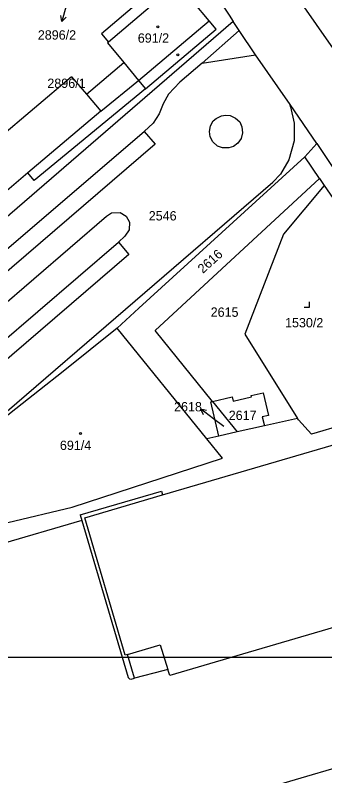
# Model space of a CAD drawing. Extents: x -679220 to -673243, y -1075091 to -1066557.
# Drawn here: x -675992.7 to -675936.5, y -1071521.5 to -1071383.2 of the extents above; entities that cross this region are included whole.
import ezdxf

# ---------------------------------------------------------------- set-up
doc = ezdxf.new("R2010")
doc.units = 0
for name, color, linetype in [('Default', 7, 'Continuous'), ('Hranice parcel', 7, 'Continuous'), ('Parcelní čísla', 7, 'Continuous'), ('Pop  PČ popisy', 7, 'Continuous'), ('Vnitřní kresba', 7, 'Continuous'), ('Značky budov', 7, 'Continuous'), ('Značky kultur', 7, 'Continuous')]:
    doc.layers.add(name, color=color, linetype=linetype)

msp = doc.modelspace()

# ---------------------------------------------------------------- linework, layer by layer
at = {"layer": 'Default'}
msp.add_lwpolyline([(-675625, -1071000), (-675625, -1071500), (-676250, -1071500), (-676250, -1071000)], close=True, dxfattribs=at)
at = {"layer": 'Hranice parcel'}
for p, q in [((-675953.13, -1071384.28), (-676038.7, -1071458.31)), ((-675937.44, -1071412.86), (-675940.08, -1071408.93)), ((-675937.44, -1071412.86), (-675936.59, -1071414.13)), ((-675936.59, -1071414.13), (-675922.05, -1071435.37)), ((-675957.9, -1071460.2), (-675974.16, -1071440.07)), ((-675956.86, -1071453.4), (-675952.36, -1071458.95)), ((-675941.39, -1071456.48), (-675947.42, -1071457.84)), ((-675947.42, -1071457.84), (-675952.36, -1071458.95)), ((-675955.7, -1071459.7), (-675957.9, -1071460.2)), ((-675952.36, -1071458.95), (-675955.7, -1071459.7))]:
    msp.add_line(p, q, dxfattribs=at)
for points in [[(-675855.42, -1071506.6), (-675858.63, -1071501.84), (-675865.79, -1071490.49), (-675921.38, -1071408.62), (-675946.28, -1071372.89), (-675977.5, -1071326.89), (-675981.32, -1071321.28)], [(-675965.5, -1071365.59), (-675953.85, -1071383.14), (-675953.13, -1071384.28)], [(-675970.28, -1071395.01), (-675969.01, -1071396.53), (-675956.18, -1071385.71), (-675957.46, -1071384.19), (-675963.18, -1071377.36), (-675963.38, -1071377.52), (-675964.65, -1071376.02), (-675977.03, -1071386.54), (-675975.76, -1071388.04), (-675975.96, -1071388.21), (-675972.97, -1071391.79), (-675970.28, -1071395.01)], [(-675940.08, -1071408.93), (-675937.88, -1071406.52), (-675942.76, -1071399.41), (-675949.04, -1071390.36), (-675952.01, -1071385.93), (-675953.13, -1071384.28)], [(-675974.16, -1071440.07), (-675970.26, -1071436.42), (-675940.08, -1071408.93)], [(-675956.86, -1071453.4), (-675967.28, -1071440.53), (-675937.44, -1071412.86)], [(-675936.59, -1071414.13), (-675943.95, -1071423.01), (-675950.98, -1071441.16), (-675941.39, -1071456.48)], [(-675974.16, -1071440.07), (-675984, -1071447.94), (-675992.58, -1071454.77), (-676004, -1071463.72), (-675994.4, -1071475.58)], [(-675956.86, -1071453.4), (-675953.31, -1071452.58), (-675953.13, -1071453.36), (-675949.79, -1071452.59), (-675949.85, -1071452.34), (-675947.65, -1071451.83), (-675946.71, -1071455.96), (-675947.81, -1071456.23), (-675947.42, -1071457.84)], [(-675926.14, -1071491.98), (-675929.92, -1071493.07), (-675957.4, -1071501.13), (-675964.63, -1071503.24), (-675964.97, -1071502.15), (-675965.89, -1071502.42), (-675971.03, -1071503.75), (-675972.29, -1071499.42), (-675972.72, -1071499.55), (-675980.07, -1071474.56), (-675965.93, -1071470.41), (-675912.09, -1071454.63), (-675911.6, -1071456.3), (-675909.79, -1071462.5), (-675914.22, -1071463.75), (-675913.44, -1071466.31), (-675914.81, -1071466.73), (-675910.5, -1071481.27), (-675927.79, -1071486.33), (-675927.57, -1071487.09)], [(-675955.7, -1071459.7), (-675957.13, -1071453.46), (-675956.86, -1071453.4)], [(-675927.35, -1071455.96), (-675938.88, -1071459.34), (-675941.22, -1071456.76), (-675941.39, -1071456.48)], [(-675994.4, -1071475.58), (-675994.02, -1071475.42), (-675982.33, -1071472.63), (-675955.07, -1071463.71), (-675957.9, -1071460.2)]]:
    msp.add_lwpolyline(points, dxfattribs=at)
at = {"layer": 'Pop  PČ popisy'}
for p, q in [((-675983.44, -1071381.43), (-675984.22, -1071384.33)), ((-675984.22, -1071384.33), (-675984.44, -1071383.23)), ((-675984.22, -1071384.33), (-675983.47, -1071383.49)), ((-675956.66, -1071456.56), (-675959.06, -1071454.75)), ((-675959.06, -1071454.75), (-675957.96, -1071454.96)), ((-675959.06, -1071454.75), (-675958.56, -1071455.76)), ((-675954.77, -1071457.97), (-675956.66, -1071456.56))]:
    msp.add_line(p, q, dxfattribs=at)
at = {"layer": 'Vnitřní kresba'}
for p, q in [((-675963.38, -1071377.52), (-675975.76, -1071388.04)), ((-675970.28, -1071395.01), (-675957.46, -1071384.19)), ((-675952.01, -1071385.93), (-675958.73, -1071391.89)), ((-675958.73, -1071391.89), (-675949.04, -1071390.36)), ((-675979.77, -1071397.55), (-675972.97, -1071391.79)), ((-675958.73, -1071391.89), (-675962.82, -1071395.35)), ((-675982.45, -1071394.39), (-676000.4, -1071409.53)), ((-675982.45, -1071394.39), (-675979.77, -1071397.55)), ((-675977.15, -1071400.64), (-675970.28, -1071395.01)), ((-675969.01, -1071396.53), (-675989.24, -1071413.23)), ((-675962.82, -1071395.35), (-675964.87, -1071397.52)), ((-675979.77, -1071397.55), (-675977.15, -1071400.64)), ((-675964.87, -1071397.52), (-675965.82, -1071399.27)), ((-675965.82, -1071399.27), (-675966.55, -1071401.1)), ((-675977.15, -1071400.64), (-675990.4, -1071411.85)), ((-675942.66, -1071399.83), (-675942.76, -1071399.41)), ((-675942.66, -1071399.83), (-675942.01, -1071402.81)), ((-675966.55, -1071401.1), (-675967.61, -1071402.82)), ((-675956.74, -1071402.38), (-675956.18, -1071401.95)), ((-675956.18, -1071401.95), (-675955.22, -1071401.45)), ((-675955.22, -1071401.45), (-675954.47, -1071401.31)), ((-675954.47, -1071401.31), (-675953.62, -1071401.43)), ((-675953.62, -1071401.43), (-675952.67, -1071401.86)), ((-675952.67, -1071401.86), (-675951.91, -1071402.58)), ((-675967.61, -1071402.82), (-675969.27, -1071404.3)), ((-675957.43, -1071404.32), (-675957.25, -1071403.28)), ((-675957.25, -1071403.28), (-675956.74, -1071402.38)), ((-675951.91, -1071402.58), (-675951.5, -1071403.44)), ((-675951.5, -1071403.44), (-675951.41, -1071404.57)), ((-675942.01, -1071402.81), (-675942.03, -1071406.03)), ((-676030.66, -1071456.92), (-675969.27, -1071404.3)), ((-675969.27, -1071404.3), (-675967.26, -1071406.62)), ((-675957.26, -1071405.31), (-675957.43, -1071404.32)), ((-675951.41, -1071404.57), (-675951.67, -1071405.61)), ((-675956.8, -1071406.18), (-675957.26, -1071405.31)), ((-675955.94, -1071406.97), (-675956.8, -1071406.18)), ((-675951.67, -1071405.61), (-675952.25, -1071406.44)), ((-675942.03, -1071406.03), (-675942.96, -1071409.46)), ((-675967.26, -1071406.62), (-676040.66, -1071469.71)), ((-675955.05, -1071407.3), (-675955.94, -1071406.97)), ((-675953.88, -1071407.29), (-675955.05, -1071407.3)), ((-675953.05, -1071407.03), (-675953.88, -1071407.29)), ((-675952.25, -1071406.44), (-675953.05, -1071407.03)), ((-675937.88, -1071406.52), (-675911.33, -1071446.58)), ((-675942.96, -1071409.46), (-675944.53, -1071412.06)), ((-675990.4, -1071411.85), (-675995.06, -1071415.8)), ((-675989.24, -1071413.23), (-675990.4, -1071411.85)), ((-675944.53, -1071412.06), (-675945.87, -1071413.55)), ((-676004.33, -1071463.92), (-675945.87, -1071413.55)), ((-676028.15, -1071464.47), (-675976.1, -1071419.71)), ((-675976.1, -1071419.71), (-675975.21, -1071419.1)), ((-675975.21, -1071419.1), (-675973.61, -1071419.02)), ((-675973.61, -1071419.02), (-675972.52, -1071419.7)), ((-675972.52, -1071419.7), (-675971.91, -1071420.81)), ((-675971.91, -1071420.81), (-675971.98, -1071422.21)), ((-675971.98, -1071422.21), (-675972.77, -1071423.36)), ((-675972.77, -1071423.36), (-675973.96, -1071424.45)), ((-676022.56, -1071466.19), (-675973.96, -1071424.45)), ((-675973.96, -1071424.45), (-675972.06, -1071426.65)), ((-675972.06, -1071426.65), (-676020.59, -1071468.47)), ((-675980.9, -1071474.03), (-675966.12, -1071469.75)), ((-675966.12, -1071469.75), (-675965.93, -1071470.41)), ((-675980.9, -1071474.03), (-675980.59, -1071475.05)), ((-675980.59, -1071475.05), (-676020.31, -1071486.63)), ((-675980.59, -1071475.05), (-675972.19, -1071503.6)), ((-675972.29, -1071499.42), (-675966.39, -1071497.65)), ((-675966.39, -1071497.65), (-675964.97, -1071502.15)), ((-675972.19, -1071503.6), (-675971.96, -1071503.88)), ((-675971.96, -1071503.88), (-675971.62, -1071503.92)), ((-675971.62, -1071503.92), (-675971.03, -1071503.75)), ((-675923.04, -1071516.66), (-675954.99, -1071526.05))]:
    msp.add_line(p, q, dxfattribs=at)
at = {"layer": 'Značky budov'}
for centre in [(-675966.77, -1071385.29), (-675963.17, -1071390.39), (-675980.85, -1071459.25)]:
    msp.add_circle(centre, 0.175, dxfattribs=at)
at = {"layer": 'Značky kultur'}
for p, q in [((-675939.22, -1071436.26), (-675939.22, -1071435.26)), ((-675940.22, -1071436.26), (-675939.22, -1071436.26))]:
    msp.add_line(p, q, dxfattribs=at)

# ---------------------------------------------------------------- texts
at = {"layer": 'Parcelní čísla'}
for s, p in [('2896/2', (-675988.59, -1071387.6)), ('691/2', (-675970.43, -1071388.16)), ('2896/1', (-675986.86, -1071396.39)), ('2546', (-675968.44, -1071420.49)), ('2615', (-675957.19, -1071438.01)), ('1530/2', (-675943.68, -1071439.93)), ('2618', (-675963.84, -1071455.21)), ('2617', (-675953.91, -1071456.78)), ('691/4', (-675984.58, -1071462.23))]:
    msp.add_text(s, height=1.7, dxfattribs=at).set_placement(p)
msp.add_text('2616', height=1.7, rotation=42, dxfattribs=at).set_placement((-675958.61, -1071430.23))

doc.saveas('drawing.dxf')
